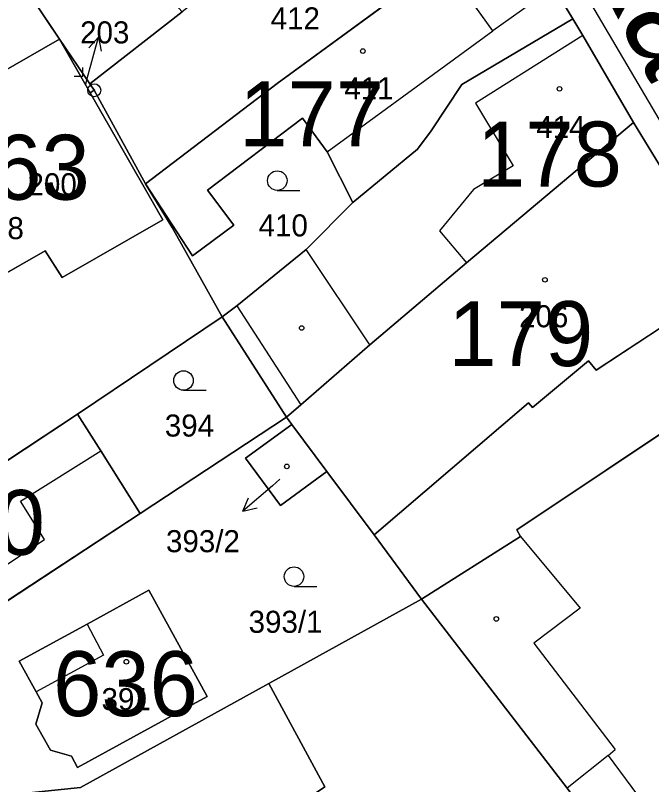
# Model space of a CAD drawing. Extents: x -689422 to -685210, y -987725 to -982160.
# Drawn here: x -687112.9 to -687063.9, y -985760.8 to -985701.6 of the extents above; entities that cross this region are included whole.
import ezdxf

# ---------------------------------------------------------------- set-up
doc = ezdxf.new("R2010")
doc.units = 0
for name, color, linetype in [('KN_Budovy', 7, 'Continuous'), ('KN_Budovy_cisla_domovni', 7, 'Continuous'), ('KN_Hranice_parcel', 7, 'Continuous'), ('KN_Hranice_parcel_vnitrni_kresba', 7, 'Continuous'), ('KN_Parcelni cisla', 7, 'Continuous'), ('KN_Parcelni cisla_sipky', 7, 'Continuous'), ('KN_Polygon parcely', 7, 'Continuous'), ('KN_Popisy_pomistni nazvy nazvy ulic', 7, 'Continuous'), ('KN_POZEMKY_OSTATNI PLOCHA', 7, 'Continuous'), ('KN_POZEMKY_ZAHRADA', 7, 'Continuous'), ('KN_POZEMKY_ZASTAVENA PLOCHA', 7, 'Continuous'), ('KN_VYUZITI_12_zastavena plocha_spolecny dvur', 7, 'Continuous'), ('KN_VYUZITI_16_ostatni plocha_silnice', 7, 'Continuous'), ('KN_Značky bodu BP', 7, 'Continuous'), ('KN_Značky budov', 7, 'Continuous'), ('KN_Značky kultur', 7, 'Continuous')]:
    doc.layers.add(name, color=color, linetype=linetype)

msp = doc.modelspace()

# ---------------------------------------------------------------- linework, layer by layer
at = {"layer": 'KN_Budovy'}
for points in [[(-687090.76, -985709.51), (-687088.87, -985712.09), (-687076.13, -985702.77), (-687079.92, -985697.46), (-687092.72, -985706.82), (-687102.86, -985714.57), (-687099.25, -985720.11), (-687096.05, -985717.73), (-687098.08, -985715.05)], [(-687065.28, -985709.84), (-687069.18, -985703.14), (-687077.44, -985708.34), (-687074.54, -985713.16), (-687077.61, -985715), (-687080.22, -985718.19), (-687078.14, -985720.64)], [(-687114.14, -985706.09), (-687113.97, -985706.39), (-687114.7, -985706.83), (-687122.02, -985711.28), (-687119.48, -985715.01), (-687119.24, -985715.37), (-687115.27, -985722.39), (-687110.57, -985719.71), (-687109.28, -985721.77), (-687101.51, -985717.32), (-687102.13, -985716.26), (-687107.11, -985707.55), (-687109.47, -985703.42)], [(-687057.79, -985722.09), (-687063.02, -985713.53), (-687065.28, -985709.84), (-687078.14, -985720.64), (-687085.58, -985726.97), (-687090.9, -985731.58), (-687092, -985732.54), (-687091.58, -985733.11), (-687088.9, -985736.71), (-687085.26, -985741.61), (-687073.37, -985731.43), (-687073.07, -985731.79), (-687068.75, -985728.19), (-687068.15, -985728.91)], [(-687123.66, -985742.58), (-687120.1, -985748.25), (-687110.64, -985741.96), (-687112.49, -985739.01), (-687106.3, -985735.14), (-687108.08, -985732.3)], [(-687095.16, -985735.7), (-687092.46, -985739.33), (-687088.9, -985736.71), (-687091.58, -985733.11)], [(-687098.11, -985754.06), (-687102.59, -985745.87), (-687107.36, -985748.48), (-687106.08, -985750.87), (-687111.27, -985753.69), (-687110.8, -985754.54), (-687111.31, -985756.2), (-687110.17, -985758.18), (-687108.56, -985758.66), (-687108.08, -985759.52)]]:
    msp.add_lwpolyline(points, close=True, dxfattribs=at)
at = {"layer": 'KN_Hranice_parcel'}
for p, q in [((-687109.47, -985703.42), (-687117.56, -985691.34)), ((-687100.04, -985701.31), (-687107.14, -985706.85)), ((-687107.11, -985707.55), (-687109.47, -985703.42)), ((-687107.14, -985706.85), (-687109.47, -985703.42)), ((-687106.8, -985707.35), (-687107.14, -985706.85)), ((-687106.8, -985707.35), (-687107.11, -985707.55)), ((-687102.86, -985714.57), (-687106.8, -985707.35)), ((-687108.08, -985732.3), (-687096.96, -985724.8)), ((-687092, -985732.54), (-687096.96, -985724.8)), ((-687123.66, -985742.58), (-687108.08, -985732.3)), ((-687103.28, -985739.96), (-687092, -985732.54)), ((-687092, -985732.54), (-687091.58, -985733.11)), ((-687091.58, -985733.11), (-687088.9, -985736.71)), ((-687119, -985750.3), (-687103.28, -985739.96)), ((-687081.61, -985746.57), (-687093.36, -985753.06)), ((-687093.36, -985753.06), (-687107.86, -985761.08))]:
    msp.add_line(p, q, dxfattribs=at)
for points in [[(-687074.95, -985693.64), (-687079.92, -985697.46), (-687092.72, -985706.82), (-687102.86, -985714.57)], [(-687074.95, -985693.64), (-687071.42, -985699.42), (-687069.95, -985701.85)], [(-687086.9, -985716), (-687081.93, -985711.88), (-687080.86, -985710.47), (-687078.51, -985706.9), (-687069.95, -985701.85)], [(-687069.95, -985701.85), (-687069.18, -985703.14), (-687065.28, -985709.84)], [(-687109.47, -985703.42), (-687114.14, -985706.09), (-687114.81, -985706.47)], [(-687107.11, -985707.55), (-687102.13, -985716.26), (-687101.51, -985717.32), (-687109.28, -985721.77), (-687110.57, -985719.71), (-687115.27, -985722.39)], [(-687086.9, -985716), (-687088.87, -985712.09), (-687090.76, -985709.51), (-687098.08, -985715.05), (-687096.05, -985717.73), (-687099.25, -985720.11), (-687102.86, -985714.57)], [(-687065.28, -985709.84), (-687078.14, -985720.64), (-687085.58, -985726.97), (-687090.9, -985731.58), (-687092, -985732.54)], [(-687053.71, -985727.48), (-687057.79, -985722.09), (-687063.02, -985713.53), (-687065.28, -985709.84)], [(-687096.96, -985724.8), (-687100.8, -985717.91), (-687102.86, -985714.57)], [(-687096.96, -985724.8), (-687095.82, -985723.95), (-687090.5, -985719.61), (-687086.9, -985716)], [(-687081.61, -985746.57), (-687073.99, -985741.73), (-687074.28, -985741.21), (-687053.71, -985727.48)], [(-687103.28, -985739.96), (-687106.3, -985735.14), (-687108.08, -985732.3)], [(-687088.9, -985736.71), (-687092.46, -985739.33), (-687095.16, -985735.7), (-687091.58, -985733.11)], [(-687088.9, -985736.71), (-687085.26, -985741.61), (-687081.61, -985746.57)], [(-687111.27, -985753.69), (-687110.8, -985754.54), (-687111.31, -985756.2), (-687110.17, -985758.18), (-687108.56, -985758.66), (-687108.08, -985759.52), (-687098.11, -985754.06), (-687102.59, -985745.87), (-687107.36, -985748.48), (-687112.59, -985751.33), (-687111.27, -985753.69)], [(-687065.55, -985768.51), (-687067.16, -985765.54), (-687070.4, -985761.13), (-687081.61, -985746.57)], [(-687099.22, -985767.89), (-687089.04, -985761.01), (-687093.36, -985753.06)]]:
    msp.add_lwpolyline(points, dxfattribs=at)
at = {"layer": 'KN_Hranice_parcel_vnitrni_kresba'}
for p, q in [((-687076.13, -985702.77), (-687079.92, -985697.46)), ((-687071.42, -985699.42), (-687076.13, -985702.77)), ((-687068.86, -985700.16), (-687056.51, -985721.23)), ((-687088.87, -985712.09), (-687076.13, -985702.77)), ((-687069.18, -985703.14), (-687077.44, -985708.34)), ((-687077.44, -985708.34), (-687074.54, -985713.16)), ((-687074.54, -985713.16), (-687077.61, -985715)), ((-687077.61, -985715), (-687080.22, -985718.19)), ((-687080.22, -985718.19), (-687078.14, -985720.64)), ((-687085.58, -985726.97), (-687090.5, -985719.61)), ((-687057.79, -985722.09), (-687068.15, -985728.91)), ((-687095.82, -985723.95), (-687090.9, -985731.58)), ((-687068.75, -985728.19), (-687073.07, -985731.79)), ((-687068.15, -985728.91), (-687068.75, -985728.19)), ((-687073.37, -985731.43), (-687085.26, -985741.61)), ((-687073.07, -985731.79), (-687073.37, -985731.43)), ((-687112.49, -985739.01), (-687106.3, -985735.14)), ((-687110.64, -985741.96), (-687112.49, -985739.01)), ((-687120.1, -985748.25), (-687110.64, -985741.96)), ((-687073.99, -985741.73), (-687069.4, -985747.24)), ((-687069.4, -985747.24), (-687072.95, -985749.95)), ((-687107.36, -985748.48), (-687106.08, -985750.87)), ((-687072.95, -985749.95), (-687066.7, -985758.13)), ((-687106.08, -985750.87), (-687111.27, -985753.69)), ((-687067.24, -985758.61), (-687066.7, -985758.13)), ((-687067.24, -985758.61), (-687070.4, -985761.13)), ((-687067.24, -985758.61), (-687064, -985762.97))]:
    msp.add_line(p, q, dxfattribs=at)
at = {"layer": 'KN_Parcelni cisla_sipky'}
for p, q in [((-687107.26, -985706.15), (-687106.483, -985703.251)), ((-687106.483, -985703.251), (-687107.226, -985704.089)), ((-687106.483, -985703.251), (-687106.259, -985704.348)), ((-687107.45, -985706.86), (-687107.26, -985706.15)), ((-687092.52, -985737.32), (-687093.09, -985737.82)), ((-687093.09, -985737.82), (-687095.355, -985739.789)), ((-687095.355, -985739.789), (-687094.928, -985738.754)), ((-687095.355, -985739.789), (-687094.271, -985739.51))]:
    msp.add_line(p, q, dxfattribs=at)
at = {"layer": 'KN_Polygon parcely'}
msp.add_lwpolyline([(-687135.99, -985570.51), (-687125.8, -985587.38), (-687115.24, -985609.95), (-687113.02, -985615.55), (-687113.81, -985621.37), (-687106.44, -985635.78), (-687098.61, -985651.41), (-687095.15, -985658.57), (-687088.72, -985669.99), (-687084.51, -985677.34), (-687079.77, -985685.5), (-687074.95, -985693.64), (-687071.42, -985699.42), (-687069.95, -985701.85), (-687069.18, -985703.14), (-687065.28, -985709.84), (-687063.02, -985713.53), (-687057.79, -985722.09), (-687053.71, -985727.48), (-687048.78, -985737.57), (-687045.22, -985744.86), (-687037.08, -985759.63), (-687034.39, -985765.38)], dxfattribs=at)
for points in [[(-687131.45, -985682.66), (-687133.5, -985683.39), (-687132.73, -985684.72), (-687125.72, -985694.44), (-687122.67, -985696.28), (-687120.6, -985697.53), (-687114.81, -985706.47), (-687114.14, -985706.09), (-687109.47, -985703.42), (-687117.56, -985691.34), (-687119.06, -985689.23), (-687125.94, -985679.58)], [(-687100.04, -985701.31), (-687107.14, -985706.85), (-687106.8, -985707.35), (-687102.86, -985714.57), (-687092.72, -985706.82), (-687079.92, -985697.46), (-687074.95, -985693.64), (-687079.77, -985685.5)], [(-687100.04, -985701.31), (-687112.74, -985687.2), (-687117.56, -985691.34), (-687109.47, -985703.42), (-687107.14, -985706.85)], [(-687081.93, -985711.88), (-687080.86, -985710.47), (-687078.51, -985706.9), (-687069.95, -985701.85), (-687071.42, -985699.42), (-687074.95, -985693.64), (-687079.92, -985697.46), (-687092.72, -985706.82), (-687102.86, -985714.57), (-687099.25, -985720.11), (-687096.05, -985717.73), (-687098.08, -985715.05), (-687090.76, -985709.51), (-687088.87, -985712.09), (-687086.9, -985716)], [(-687092, -985732.54), (-687090.9, -985731.58), (-687085.58, -985726.97), (-687078.14, -985720.64), (-687065.28, -985709.84), (-687069.18, -985703.14), (-687069.95, -985701.85), (-687078.51, -985706.9), (-687080.86, -985710.47), (-687081.93, -985711.88), (-687086.9, -985716), (-687090.5, -985719.61), (-687095.82, -985723.95), (-687096.96, -985724.8)], [(-687123.85, -985718.34), (-687121.76, -985717), (-687119.24, -985715.37), (-687115.27, -985722.39), (-687110.57, -985719.71), (-687109.28, -985721.77), (-687101.51, -985717.32), (-687102.13, -985716.26), (-687107.11, -985707.55), (-687109.47, -985703.42), (-687114.14, -985706.09), (-687114.81, -985706.47), (-687114.7, -985706.83), (-687113.63, -985710.55), (-687119.48, -985715.01)], [(-687106.8, -985707.35), (-687107.14, -985706.85), (-687109.47, -985703.42), (-687107.11, -985707.55)], [(-687108.08, -985732.3), (-687096.96, -985724.8), (-687100.8, -985717.91), (-687102.86, -985714.57), (-687106.8, -985707.35), (-687107.11, -985707.55), (-687102.13, -985716.26), (-687101.51, -985717.32), (-687109.28, -985721.77), (-687110.57, -985719.71), (-687115.27, -985722.39), (-687117.34, -985723.7), (-687119.97, -985725.35), (-687121.24, -985723.43), (-687129.69, -985729.07), (-687128.56, -985730.77), (-687130.55, -985732.02), (-687123.66, -985742.58)], [(-687086.9, -985716), (-687088.87, -985712.09), (-687090.76, -985709.51), (-687098.08, -985715.05), (-687096.05, -985717.73), (-687099.25, -985720.11), (-687102.86, -985714.57), (-687100.8, -985717.91), (-687096.96, -985724.8), (-687095.82, -985723.95), (-687090.5, -985719.61)], [(-687088.9, -985736.71), (-687085.26, -985741.61), (-687081.61, -985746.57), (-687073.99, -985741.73), (-687074.28, -985741.21), (-687053.71, -985727.48), (-687057.79, -985722.09), (-687063.02, -985713.53), (-687065.28, -985709.84), (-687078.14, -985720.64), (-687085.58, -985726.97), (-687090.9, -985731.58), (-687092, -985732.54), (-687091.58, -985733.11)], [(-687092, -985732.54), (-687096.96, -985724.8), (-687108.08, -985732.3), (-687106.3, -985735.14), (-687103.28, -985739.96)], [(-687081.61, -985746.57), (-687070.4, -985761.13), (-687067.16, -985765.54), (-687065.55, -985768.51), (-687054.02, -985759.74), (-687051.04, -985758), (-687046.74, -985765.62), (-687037.08, -985759.63), (-687045.22, -985744.86), (-687048.78, -985737.57), (-687053.71, -985727.48), (-687074.28, -985741.21), (-687073.99, -985741.73)], [(-687119, -985750.3), (-687103.28, -985739.96), (-687106.3, -985735.14), (-687108.08, -985732.3), (-687123.66, -985742.58), (-687120.1, -985748.25)], [(-687091.58, -985733.11), (-687092, -985732.54), (-687103.28, -985739.96), (-687119, -985750.3), (-687114.31, -985761.74), (-687107.86, -985761.08), (-687093.36, -985753.06), (-687081.61, -985746.57), (-687085.26, -985741.61), (-687088.9, -985736.71), (-687092.46, -985739.33), (-687095.16, -985735.7)], [(-687088.9, -985736.71), (-687091.58, -985733.11), (-687095.16, -985735.7), (-687092.46, -985739.33)], [(-687111.27, -985753.69), (-687112.59, -985751.33), (-687107.36, -985748.48), (-687102.59, -985745.87), (-687098.11, -985754.06), (-687108.08, -985759.52), (-687108.56, -985758.66), (-687110.17, -985758.18), (-687111.31, -985756.2), (-687110.8, -985754.54)], [(-687111.27, -985753.69), (-687110.8, -985754.54), (-687111.31, -985756.2), (-687110.17, -985758.18), (-687108.56, -985758.66), (-687108.08, -985759.52), (-687098.11, -985754.06), (-687102.59, -985745.87), (-687107.36, -985748.48), (-687112.59, -985751.33)], [(-687065.55, -985768.51), (-687067.16, -985765.54), (-687070.4, -985761.13), (-687081.61, -985746.57), (-687093.36, -985753.06), (-687089.04, -985761.01), (-687099.22, -985767.89), (-687095.24, -985775.96), (-687092.71, -985774.67), (-687091.37, -985777.44), (-687093.88, -985778.74), (-687091.18, -985784.22), (-687100.98, -985789.08), (-687094.39, -985799.5), (-687083.08, -985789.91), (-687079.97, -985786.54), (-687075.19, -985780.62)], [(-687111.41, -985768.71), (-687108.12, -985774.47), (-687100.98, -985789.08), (-687091.18, -985784.22), (-687093.88, -985778.74), (-687091.37, -985777.44), (-687092.71, -985774.67), (-687095.24, -985775.96), (-687099.22, -985767.89), (-687089.04, -985761.01), (-687093.36, -985753.06), (-687107.86, -985761.08), (-687114.31, -985761.74), (-687113.28, -985764.13)]]:
    msp.add_lwpolyline(points, close=True, dxfattribs=at)
at = {"layer": 'KN_POZEMKY_OSTATNI PLOCHA'}
for p, q in [((-687069.95, -985701.85), (-687071.42, -985699.42)), ((-687069.18, -985703.14), (-687069.95, -985701.85)), ((-687065.28, -985709.84), (-687069.18, -985703.14)), ((-687063.02, -985713.53), (-687065.28, -985709.84))]:
    msp.add_line(p, q, dxfattribs=at)
at = {"layer": 'KN_POZEMKY_ZAHRADA'}
for p, q in [((-687109.47, -985703.42), (-687117.56, -985691.34)), ((-687079.92, -985697.46), (-687092.72, -985706.82)), ((-687100.04, -985701.31), (-687107.14, -985706.85)), ((-687107.14, -985706.85), (-687100.04, -985701.31)), ((-687107.14, -985706.85), (-687109.47, -985703.42)), ((-687106.8, -985707.35), (-687107.14, -985706.85)), ((-687092.72, -985706.82), (-687102.86, -985714.57)), ((-687102.86, -985714.57), (-687106.8, -985707.35)), ((-687098.08, -985715.05), (-687090.76, -985709.51)), ((-687090.76, -985709.51), (-687088.87, -985712.09)), ((-687088.87, -985712.09), (-687086.9, -985716)), ((-687100.8, -985717.91), (-687102.86, -985714.57)), ((-687102.86, -985714.57), (-687099.25, -985720.11)), ((-687096.05, -985717.73), (-687098.08, -985715.05)), ((-687086.9, -985716), (-687090.5, -985719.61)), ((-687096.96, -985724.8), (-687100.8, -985717.91)), ((-687099.25, -985720.11), (-687096.05, -985717.73)), ((-687090.5, -985719.61), (-687095.82, -985723.95)), ((-687095.82, -985723.95), (-687096.96, -985724.8)), ((-687108.08, -985732.3), (-687096.96, -985724.8)), ((-687096.96, -985724.8), (-687092, -985732.54)), ((-687106.3, -985735.14), (-687108.08, -985732.3)), ((-687092, -985732.54), (-687103.28, -985739.96)), ((-687103.28, -985739.96), (-687092, -985732.54)), ((-687092, -985732.54), (-687091.58, -985733.11)), ((-687091.58, -985733.11), (-687095.16, -985735.7)), ((-687103.28, -985739.96), (-687106.3, -985735.14)), ((-687095.16, -985735.7), (-687092.46, -985739.33)), ((-687092.46, -985739.33), (-687088.9, -985736.71)), ((-687088.9, -985736.71), (-687085.26, -985741.61)), ((-687119, -985750.3), (-687103.28, -985739.96)), ((-687085.26, -985741.61), (-687081.61, -985746.57)), ((-687102.59, -985745.87), (-687107.36, -985748.48)), ((-687098.11, -985754.06), (-687102.59, -985745.87)), ((-687093.36, -985753.06), (-687081.61, -985746.57)), ((-687081.61, -985746.57), (-687093.36, -985753.06)), ((-687081.61, -985746.57), (-687070.4, -985761.13)), ((-687107.36, -985748.48), (-687112.59, -985751.33)), ((-687112.59, -985751.33), (-687111.27, -985753.69)), ((-687093.36, -985753.06), (-687107.86, -985761.08)), ((-687089.04, -985761.01), (-687093.36, -985753.06)), ((-687111.27, -985753.69), (-687110.8, -985754.54)), ((-687108.08, -985759.52), (-687098.11, -985754.06)), ((-687110.8, -985754.54), (-687111.31, -985756.2)), ((-687111.31, -985756.2), (-687110.17, -985758.18)), ((-687110.17, -985758.18), (-687108.56, -985758.66)), ((-687108.56, -985758.66), (-687108.08, -985759.52))]:
    msp.add_line(p, q, dxfattribs=at)
at = {"layer": 'KN_POZEMKY_ZASTAVENA PLOCHA'}
for p, q in [((-687117.56, -985691.34), (-687109.47, -985703.42)), ((-687092.72, -985706.82), (-687079.92, -985697.46)), ((-687071.42, -985699.42), (-687069.95, -985701.85)), ((-687078.51, -985706.9), (-687069.95, -985701.85)), ((-687069.95, -985701.85), (-687078.51, -985706.9)), ((-687069.95, -985701.85), (-687069.18, -985703.14)), ((-687069.18, -985703.14), (-687065.28, -985709.84)), ((-687109.47, -985703.42), (-687114.14, -985706.09)), ((-687114.14, -985706.09), (-687109.47, -985703.42)), ((-687107.11, -985707.55), (-687109.47, -985703.42)), ((-687109.47, -985703.42), (-687107.14, -985706.85)), ((-687109.47, -985703.42), (-687107.11, -985707.55)), ((-687107.14, -985706.85), (-687106.8, -985707.35)), ((-687102.86, -985714.57), (-687092.72, -985706.82)), ((-687080.86, -985710.47), (-687078.51, -985706.9)), ((-687078.51, -985706.9), (-687080.86, -985710.47)), ((-687107.11, -985707.55), (-687106.8, -985707.35)), ((-687106.8, -985707.35), (-687107.11, -985707.55)), ((-687102.13, -985716.26), (-687107.11, -985707.55)), ((-687107.11, -985707.55), (-687102.13, -985716.26)), ((-687106.8, -985707.35), (-687102.86, -985714.57)), ((-687090.76, -985709.51), (-687098.08, -985715.05)), ((-687088.87, -985712.09), (-687090.76, -985709.51)), ((-687065.28, -985709.84), (-687078.14, -985720.64)), ((-687078.14, -985720.64), (-687065.28, -985709.84)), ((-687065.28, -985709.84), (-687063.02, -985713.53)), ((-687081.93, -985711.88), (-687080.86, -985710.47)), ((-687080.86, -985710.47), (-687081.93, -985711.88)), ((-687086.9, -985716), (-687081.93, -985711.88)), ((-687081.93, -985711.88), (-687086.9, -985716)), ((-687086.9, -985716), (-687088.87, -985712.09)), ((-687102.86, -985714.57), (-687100.8, -985717.91)), ((-687099.25, -985720.11), (-687102.86, -985714.57)), ((-687098.08, -985715.05), (-687096.05, -985717.73)), ((-687090.5, -985719.61), (-687086.9, -985716)), ((-687101.51, -985717.32), (-687102.13, -985716.26)), ((-687102.13, -985716.26), (-687101.51, -985717.32)), ((-687109.28, -985721.77), (-687101.51, -985717.32)), ((-687101.51, -985717.32), (-687109.28, -985721.77)), ((-687100.8, -985717.91), (-687096.96, -985724.8)), ((-687096.05, -985717.73), (-687099.25, -985720.11)), ((-687115.27, -985722.39), (-687110.57, -985719.71)), ((-687110.57, -985719.71), (-687115.27, -985722.39)), ((-687110.57, -985719.71), (-687109.28, -985721.77)), ((-687109.28, -985721.77), (-687110.57, -985719.71)), ((-687095.82, -985723.95), (-687090.5, -985719.61)), ((-687078.14, -985720.64), (-687085.58, -985726.97)), ((-687085.58, -985726.97), (-687078.14, -985720.64)), ((-687096.96, -985724.8), (-687095.82, -985723.95)), ((-687096.96, -985724.8), (-687108.08, -985732.3)), ((-687092, -985732.54), (-687096.96, -985724.8)), ((-687085.58, -985726.97), (-687090.9, -985731.58)), ((-687090.9, -985731.58), (-687085.58, -985726.97)), ((-687074.28, -985741.21), (-687053.71, -985727.48)), ((-687053.71, -985727.48), (-687074.28, -985741.21)), ((-687090.9, -985731.58), (-687092, -985732.54)), ((-687092, -985732.54), (-687090.9, -985731.58)), ((-687108.08, -985732.3), (-687123.66, -985742.58)), ((-687123.66, -985742.58), (-687108.08, -985732.3)), ((-687108.08, -985732.3), (-687106.3, -985735.14)), ((-687091.58, -985733.11), (-687092, -985732.54)), ((-687095.16, -985735.7), (-687091.58, -985733.11)), ((-687088.9, -985736.71), (-687091.58, -985733.11)), ((-687091.58, -985733.11), (-687088.9, -985736.71)), ((-687106.3, -985735.14), (-687103.28, -985739.96)), ((-687092.46, -985739.33), (-687095.16, -985735.7)), ((-687088.9, -985736.71), (-687092.46, -985739.33)), ((-687085.26, -985741.61), (-687088.9, -985736.71)), ((-687103.28, -985739.96), (-687119, -985750.3)), ((-687081.61, -985746.57), (-687085.26, -985741.61)), ((-687073.99, -985741.73), (-687074.28, -985741.21)), ((-687074.28, -985741.21), (-687073.99, -985741.73)), ((-687081.61, -985746.57), (-687073.99, -985741.73)), ((-687073.99, -985741.73), (-687081.61, -985746.57)), ((-687107.36, -985748.48), (-687102.59, -985745.87)), ((-687102.59, -985745.87), (-687098.11, -985754.06)), ((-687070.4, -985761.13), (-687081.61, -985746.57)), ((-687112.59, -985751.33), (-687107.36, -985748.48)), ((-687111.27, -985753.69), (-687112.59, -985751.33)), ((-687107.86, -985761.08), (-687093.36, -985753.06)), ((-687093.36, -985753.06), (-687089.04, -985761.01)), ((-687110.8, -985754.54), (-687111.27, -985753.69)), ((-687098.11, -985754.06), (-687108.08, -985759.52)), ((-687111.31, -985756.2), (-687110.8, -985754.54)), ((-687110.17, -985758.18), (-687111.31, -985756.2)), ((-687108.56, -985758.66), (-687110.17, -985758.18)), ((-687108.08, -985759.52), (-687108.56, -985758.66))]:
    msp.add_line(p, q, dxfattribs=at)
at = {"layer": 'KN_VYUZITI_12_zastavena plocha_spolecny dvur'}
for p, q in [((-687107.11, -985707.55), (-687109.47, -985703.42)), ((-687109.47, -985703.42), (-687107.14, -985706.85)), ((-687107.14, -985706.85), (-687106.8, -985707.35)), ((-687106.8, -985707.35), (-687107.11, -985707.55))]:
    msp.add_line(p, q, dxfattribs=at)
at = {"layer": 'KN_VYUZITI_16_ostatni plocha_silnice'}
for p, q in [((-687069.95, -985701.85), (-687071.42, -985699.42)), ((-687069.18, -985703.14), (-687069.95, -985701.85)), ((-687065.28, -985709.84), (-687069.18, -985703.14)), ((-687063.02, -985713.53), (-687065.28, -985709.84))]:
    msp.add_line(p, q, dxfattribs=at)
at = {"layer": 'KN_Značky bodu BP'}
for radius in [0.5, 0.0303]:
    msp.add_circle((-687106.8, -985707.35), radius, dxfattribs=at)
at = {"layer": 'KN_Značky budov'}
for centre in [(-687086.127, -985704.329), (-687070.987, -985707.239), (-687110.137, -985711.879), (-687072.107, -985721.949), (-687090.837, -985725.669), (-687091.977, -985736.329), (-687075.847, -985748.079), (-687104.327, -985751.379)]:
    msp.add_circle(centre, 0.175, dxfattribs=at)
at = {"layer": 'KN_Značky kultur'}
for p, q in [((-687107.68, -985706.27), (-687107.68, -985705.6)), ((-687108.351, -985706.27), (-687107.68, -985706.27)), ((-687092.713, -985715.06), (-687090.963, -985715.06)), ((-687099.933, -985730.46), (-687098.183, -985730.46)), ((-687091.423, -985745.57), (-687089.673, -985745.57))]:
    msp.add_line(p, q, dxfattribs=at)
for centre in [(-687092.713, -985714.31), (-687099.933, -985729.71), (-687091.423, -985744.82)]:
    msp.add_circle(centre, 0.75, dxfattribs=at)

# ---------------------------------------------------------------- texts
at = {"layer": 'KN_Budovy_cisla_domovni'}
for s, p in [('177', (-687095.647, -985711.659)), ('178', (-687077.338, -985714.764)), ('663', (-687118.306, -985715.779)), ('179', (-687079.54, -985728.599)), ('150', (-687121.757, -985743.149)), ('636', (-687109.973, -985755.569))]:
    msp.add_text(s, height=5, dxfattribs=at).set_placement(p)
at = {"layer": 'KN_Parcelni cisla'}
for s, p in [('412', (-687093.22, -985702.66)), ('203', (-687107.89, -985703.74)), ('411', (-687087.55, -985708.04)), ('414', (-687072.78, -985711.03)), ('200', (-687111.94, -985715.44)), ('198', (-687116.015, -985718.82)), ('410', (-687094.15, -985718.61)), ('206', (-687074.1, -985725.61)), ('394', (-687101.37, -985734.03)), ('393/2', (-687101.278, -985742.94)), ('393/1', (-687094.918, -985749.15)), ('391', (-687106.24, -985755.11))]:
    msp.add_text(s, height=1.7, dxfattribs=at).set_placement(p)
at = {"layer": 'KN_Popisy_pomistni nazvy nazvy ulic'}
msp.add_text('Pražská', height=7.5, rotation=297, dxfattribs=at).set_placement((-687080.377, -985674.595))

doc.saveas('drawing.dxf')
